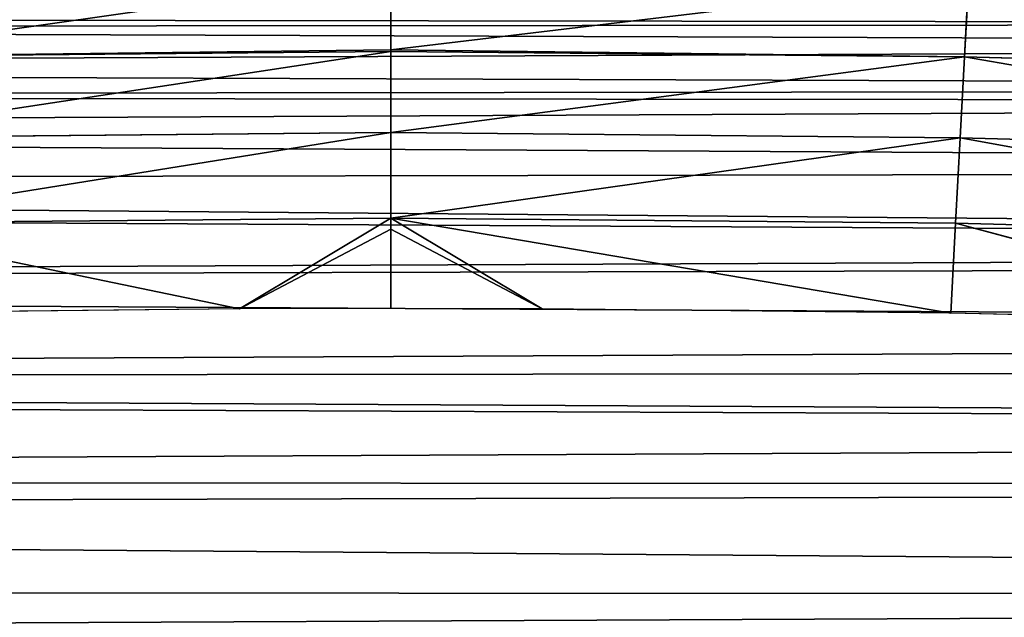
# Model space of a CAD drawing. Extents: x 0 to 500, y 0 to 390.
# Tile 936 of 1056: x 242 to 264, y 363 to 376. Entities that reach past the tile are written whole.
import ezdxf

# ---------------------------------------------------------------- set-up
doc = ezdxf.new("R2010")
doc.units = 0
doc.header["$LTSCALE"] = 25.4
doc.layers.get('0').update_dxf_attribs({"linetype": 'CONTINUOUS'})

# ---------------------------------------------------------------- blocks, each defined once
blk = doc.blocks.new('ATLANTA505_-_S_STL')
at = {"color": 0}
for p, q in [((250.052, 29.046, 12.523), (250.052, 21.929, 14.192)), ((250.052, 29.046, 12.523), (250.052, 21.929, 14.192)), ((263.001, 29.028, 12.641), (262.907, 21.732, 14.351)), ((263.001, 29.028, 12.641), (262.907, 21.732, 14.351)), ((237.197, 21.732, 14.351), (250.052, 21.929, 14.192)), ((237.197, 21.732, 14.351), (250.052, 21.929, 14.192)), ((250.052, 21.929, 14.192), (250.052, 21.748, 14.235)), ((250.052, 21.929, 14.192), (262.907, 21.732, 14.351)), ((250.052, 21.929, 14.192), (250.052, 21.748, 14.235)), ((250.052, 21.929, 14.192), (262.907, 21.732, 14.351)), ((237.197, 21.732, 14.351), (250.052, 21.748, 14.235)), ((237.197, 21.732, 14.351), (250.052, 21.748, 14.235)), ((250.052, 21.748, 14.235), (250.052, 14.475, 16.051)), ((262.907, 21.732, 14.351), (250.052, 21.748, 14.235)), ((250.052, 21.748, 14.235), (250.052, 14.475, 16.051)), ((262.907, 21.732, 14.351), (250.052, 21.748, 14.235)), ((262.907, 21.732, 14.351), (262.81, 14.463, 16.164)), ((262.907, 21.732, 14.351), (262.81, 14.463, 16.164)), ((275.543, 21.717, 14.698), (262.907, 21.732, 14.351)), ((275.543, 21.717, 14.698), (262.907, 21.732, 14.351)), ((250.052, 14.475, 16.051), (237.294, 14.463, 16.164)), ((250.052, 14.475, 16.051), (237.294, 14.463, 16.164)), ((250.052, 14.475, 16.051), (250.052, 7.229, 17.97)), ((250.052, 14.475, 16.051), (250.052, 7.229, 17.97)), ((250.052, 14.475, 16.051), (262.81, 14.463, 16.164)), ((250.052, 14.475, 16.051), (262.81, 14.463, 16.164)), ((262.81, 14.463, 16.164), (262.709, 7.222, 18.079)), ((262.81, 14.463, 16.164), (262.709, 7.222, 18.079)), ((262.81, 14.463, 16.164), (275.349, 14.451, 16.504)), ((262.81, 14.463, 16.164), (275.349, 14.451, 16.504)), ((250.052, 7.229, 17.97), (237.396, 7.222, 18.079)), ((250.052, 7.229, 17.97), (237.396, 7.222, 18.079)), ((237.396, 7.222, 18.079), (246.661, 0.01, 19.999)), ((237.396, 7.222, 18.079), (246.661, 0.01, 19.999)), ((250.052, 7.229, 17.97), (246.661, 0.01, 19.999)), ((250.052, 7.229, 17.97), (246.661, 0.01, 19.999)), ((250.052, 7.229, 17.97), (250.052, 6.347, 18.211)), ((262.709, 7.222, 18.079), (250.052, 7.229, 17.97)), ((262.604, 0.01, 20.096), (250.052, 7.229, 17.97)), ((262.709, 7.222, 18.079), (250.052, 7.229, 17.97)), ((262.604, 0.01, 20.096), (250.052, 7.229, 17.97)), ((253.444, 0.01, 19.999), (250.052, 7.229, 17.97)), ((253.444, 0.01, 19.999), (250.052, 7.229, 17.97)), ((250.052, 7.229, 17.97), (250.052, 6.347, 18.211)), ((262.604, 0.01, 20.096), (262.709, 7.222, 18.079)), ((262.604, 0.01, 20.096), (262.709, 7.222, 18.079)), ((275.147, 7.215, 18.411), (262.709, 7.222, 18.079)), ((270.913, 0.01, 20.288), (262.709, 7.222, 18.079)), ((275.147, 7.215, 18.411), (262.709, 7.222, 18.079)), ((270.913, 0.01, 20.288), (262.709, 7.222, 18.079)), ((250.052, 6.347, 18.211), (246.661, 0.01, 19.999)), ((250.052, 6.347, 18.211), (246.661, 0.01, 19.999)), ((250.052, 6.347, 18.211), (250.052, 0.01, 19.991)), ((253.444, 0.01, 19.999), (250.052, 6.347, 18.211)), ((253.444, 0.01, 19.999), (250.052, 6.347, 18.211)), ((250.052, 6.347, 18.211), (250.052, 0.01, 19.991)), ((246.661, 0.01, 19.999), (237.501, 0.01, 20.096)), ((250.052, 0.01, 19.991), (246.661, 0.01, 19.999)), ((253.444, 0.01, 19.999), (250.052, 0.01, 19.991)), ((262.604, 0.01, 20.096), (253.444, 0.01, 19.999)), ((270.913, 0.01, 20.288), (262.604, 0.01, 20.096))]:
    blk.add_line(p, q, dxfattribs=at)
mesh = blk.add_polyface(dxfattribs=at)
corners = [(242.051, 112.01, 11.679), (258.294, 112.01, 11.681), (250.052, 112.01, 11.637), (231.221, 112.01, 11.874), (268.807, 112.01, 11.872), (280.92, 112.01, 12.294), (227.159, 112.01, 11.991), (213.554, 112.01, 12.571), (286.005, 112.01, 12.542), (294.513, 112.01, 13.055), (199.781, 112.01, 13.48), (302.002, 112.01, 13.615), (197.133, 112.01, 13.696), (307.359, 112.01, 14.083), (187.227, 112.01, 14.626), (316.996, 112.01, 15.074), (181.742, 112.01, 15.231), (319.471, 112.01, 15.362), (175.383, 112.01, 16.019), (330.81, 112.01, 16.866), (167.25, 112.01, 17.171), (341.68, 112.01, 18.621), (164.201, 112.01, 17.648), (154.022, 112.01, 19.428), (343.436, 112.01, 18.936), (351.854, 112.01, 20.579), (143.662, 112.01, 21.571), (355.5, 112.01, 21.361), (361.455, 112.01, 22.74), (142.383, 112.01, 21.861), (134.239, 112.01, 23.848), (366.297, 112.01, 23.961), (131.592, 112.01, 24.549), (375.099, 112.01, 26.421), (125.349, 112.01, 26.318), (121.205, 112.01, 27.589), (376.448, 112.01, 26.828), (384.131, 112.01, 29.313), (116.594, 112.01, 29.101), (111.48, 112.01, 30.906), (386.869, 112.01, 30.27), (392.761, 112.01, 32.473), (108.664, 112.01, 31.961), (102.53, 112.01, 34.427), (396.476, 112.01, 33.968), (400.084, 112.01, 35.505), (101.167, 112.01, 35.007), (95.129, 112.01, 37.733), (404.707, 112.01, 37.606), (408.783, 112.01, 39.592), (94.078, 112.01, 38.235), (87.36, 112.01, 41.651), (415.429, 112.01, 43.125), (81.042, 112.01, 45.229), (416.941, 112.01, 43.985), (422.022, 112.01, 47.043), (80.065, 112.01, 45.817), (75.051, 112.01, 49), (424.51, 112.01, 48.642), (428.182, 112.01, 51.137), (73.133, 112.01, 50.296), (69.37, 112.01, 52.973), (431.499, 112.01, 53.541), (66.561, 112.01, 55.098), (250.052, 112.01, 54.991), (247.442, 112.01, 55.162), (63.989, 112.01, 57.147), (244.876, 112.01, 55.673), (242.398, 112.01, 56.514), (240.052, 112.01, 57.671), (60.323, 112.01, 60.257), (237.877, 112.01, 59.124), (235.91, 112.01, 60.849), (58.892, 112.01, 61.536), (234.185, 112.01, 62.816), (54.475, 112.01, 65.739), (232.732, 112.01, 64.991), (231.574, 112.01, 67.338), (54.062, 112.01, 66.153), (49.496, 112.01, 71.005), (230.734, 112.01, 69.815), (230.223, 112.01, 72.381), (47.306, 112.01, 73.528), (230.052, 112.01, 74.991), (43.925, 112.01, 77.71), (230.223, 112.01, 77.602), (230.734, 112.01, 80.168), (43.121, 112.01, 78.76), (41.129, 112.01, 81.466), (231.574, 112.01, 82.645), (39.185, 112.01, 84.261), (232.732, 112.01, 84.991), (37.317, 112.01, 87.107), (234.185, 112.01, 87.166), (35.2, 112.01, 90.545), (235.91, 112.01, 89.133), (237.877, 112.01, 90.858), (33.749, 112.01, 93.047), (240.052, 112.01, 92.312), (242.398, 112.01, 93.469), (31.612, 112.01, 96.977), (244.876, 112.01, 94.31), (247.442, 112.01, 94.82), (250.052, 112.01, 94.991), (436.689, 112.01, 57.619), (252.663, 112.01, 55.162), (255.228, 112.01, 55.673), (257.706, 112.01, 56.514), (260.052, 112.01, 57.671), (437.92, 112.01, 58.65), (262.227, 112.01, 59.124), (441.897, 112.01, 62.162), (264.194, 112.01, 60.849), (265.919, 112.01, 62.816), (443.798, 112.01, 63.948), (267.373, 112.01, 64.991), (446.772, 112.01, 66.895), (268.53, 112.01, 67.338), (449.193, 112.01, 69.445), (269.371, 112.01, 69.815), (453.495, 112.01, 74.361), (269.881, 112.01, 72.381), (270.052, 112.01, 74.991), (454.174, 112.01, 75.185), (269.881, 112.01, 77.602), (455.593, 112.01, 76.958), (458.774, 112.01, 81.186), (269.371, 112.01, 80.168), (268.53, 112.01, 82.645), (459.569, 112.01, 82.303), (462.979, 112.01, 87.408), (267.373, 112.01, 84.991), (265.919, 112.01, 87.166), (264.194, 112.01, 89.133), (463.271, 112.01, 87.872), (466.744, 112.01, 93.74), (262.227, 112.01, 90.858), (260.052, 112.01, 92.312), (257.706, 112.01, 93.469), (255.228, 112.01, 94.31), (469.88, 112.01, 99.707), (252.663, 112.01, 94.82), (30.424, 112.01, 99.305), (28.022, 112.01, 104.378), (470.035, 112.01, 100.021), (472.082, 112.01, 104.378)]
mesh.append_faces([[corners[k] for k in face] for face in [(0, 1, 2), (144, 143, 145)]], dxfattribs={"vtx0": -1, "color": 0})
mesh.append_faces([[corners[k] for k in face] for face in [(1, 3, 4), (4, 3, 5), (5, 7, 8), (8, 7, 9), (9, 10, 11), (11, 12, 13), (13, 14, 15), (15, 16, 17), (17, 18, 19), (19, 20, 21), (21, 23, 24), (24, 23, 25), (25, 26, 27), (27, 26, 28), (28, 30, 31), (31, 32, 33), (33, 35, 36), (36, 35, 37), (37, 39, 40), (40, 39, 41), (41, 43, 44), (44, 43, 45), (45, 47, 48), (48, 47, 49), (49, 51, 52), (52, 53, 54), (54, 53, 55), (55, 57, 58), (58, 57, 59), (59, 61, 62), (64, 63, 65), (65, 66, 67), (67, 66, 68), (68, 66, 69), (69, 70, 71), (71, 70, 72), (72, 73, 74), (74, 75, 76), (76, 75, 77), (77, 79, 80), (80, 79, 81), (81, 82, 83), (83, 84, 85), (85, 84, 86), (86, 88, 89), (89, 90, 91), (91, 92, 93), (93, 94, 95), (95, 94, 96), (96, 97, 98), (98, 97, 99), (99, 100, 101), (101, 100, 102), (102, 100, 103), (104, 108, 109), (109, 110, 111), (111, 113, 114), (114, 115, 116), (116, 117, 118), (118, 119, 120), (120, 122, 123), (123, 124, 125), (125, 124, 126), (126, 128, 129), (129, 128, 130), (130, 133, 134), (134, 133, 135), (135, 139, 140), (140, 143, 144)]], dxfattribs={"vtx0": -1, "vtx1": -1, "color": 0})
mesh.append_faces([[corners[k] for k in face] for face in [(62, 63, 64), (140, 103, 100)]], dxfattribs={"vtx0": -1, "vtx1": -1, "vtx2": -1, "color": 0})
mesh.append_faces([[corners[k] for k in face] for face in [(1, 0, 3), (5, 3, 6), (5, 6, 7), (9, 7, 10), (11, 10, 12), (13, 12, 14), (15, 14, 16), (17, 16, 18), (19, 18, 20), (21, 20, 22), (21, 22, 23), (25, 23, 26), (28, 26, 29), (28, 29, 30), (31, 30, 32), (33, 32, 34), (33, 34, 35), (37, 35, 38), (37, 38, 39), (41, 39, 42), (41, 42, 43), (45, 43, 46), (45, 46, 47), (49, 47, 50), (49, 50, 51), (52, 51, 53), (55, 53, 56), (55, 56, 57), (59, 57, 60), (59, 60, 61), (62, 61, 63), (65, 63, 66), (69, 66, 70), (72, 70, 73), (74, 73, 75), (77, 75, 78), (77, 78, 79), (81, 79, 82), (83, 82, 84), (86, 84, 87), (86, 87, 88), (89, 88, 90), (91, 90, 92), (93, 92, 94), (96, 94, 97), (99, 97, 100), (64, 104, 62), (104, 64, 105), (104, 105, 106), (104, 106, 107), (104, 107, 108), (109, 108, 110), (111, 110, 112), (111, 112, 113), (114, 113, 115), (116, 115, 117), (118, 117, 119), (120, 119, 121), (120, 121, 122), (123, 122, 124), (126, 124, 127), (126, 127, 128), (130, 128, 131), (130, 131, 132), (130, 132, 133), (135, 133, 136), (135, 136, 137), (135, 137, 138), (135, 138, 139), (140, 139, 141), (140, 141, 103), (140, 100, 142), (140, 142, 143)]], dxfattribs={"vtx0": -1, "vtx2": -1, "color": 0})
mesh = blk.add_polyface(dxfattribs=at)
corners = [(250.052, 29.046, 12.523), (237.197, 21.732, 14.351), (237.103, 29.028, 12.641), (250.052, 21.929, 14.192)]
mesh.append_faces([[corners[k] for k in face] for face in [(0, 1, 2), (1, 0, 3)]], dxfattribs={"vtx0": -1, "color": 0})
mesh = blk.add_polyface(dxfattribs=at)
corners = [(263.001, 29.028, 12.641), (250.052, 21.929, 14.192), (250.052, 29.046, 12.523), (262.907, 21.732, 14.351)]
mesh.append_faces([[corners[k] for k in face] for face in [(0, 1, 2), (1, 0, 3)]], dxfattribs={"vtx0": -1, "color": 0})
mesh = blk.add_polyface(dxfattribs=at)
corners = [(263.001, 29.028, 12.641), (275.543, 21.717, 14.698), (262.907, 21.732, 14.351), (275.729, 29.01, 12.993)]
mesh.append_faces([[corners[k] for k in face] for face in [(0, 1, 2), (1, 0, 3)]], dxfattribs={"vtx0": -1, "color": 0})
mesh = blk.add_polyface(dxfattribs=at)
corners = [(250.052, 21.748, 14.235), (237.197, 21.732, 14.351), (250.052, 21.929, 14.192)]
mesh.append_faces([[corners[k] for k in face] for face in [(0, 1, 2)]], dxfattribs={"color": 0})
mesh = blk.add_polyface(dxfattribs=at)
corners = [(262.907, 21.732, 14.351), (250.052, 21.748, 14.235), (250.052, 21.929, 14.192)]
mesh.append_faces([[corners[k] for k in face] for face in [(0, 1, 2)]], dxfattribs={"color": 0})
mesh = blk.add_polyface(dxfattribs=at)
corners = [(250.052, 21.748, 14.235), (237.294, 14.463, 16.164), (237.197, 21.732, 14.351), (250.052, 14.475, 16.051)]
mesh.append_faces([[corners[k] for k in face] for face in [(0, 1, 2), (1, 0, 3)]], dxfattribs={"vtx0": -1, "color": 0})
mesh = blk.add_polyface(dxfattribs=at)
corners = [(262.907, 21.732, 14.351), (250.052, 14.475, 16.051), (250.052, 21.748, 14.235), (262.81, 14.463, 16.164)]
mesh.append_faces([[corners[k] for k in face] for face in [(0, 1, 2), (1, 0, 3)]], dxfattribs={"vtx0": -1, "color": 0})
mesh = blk.add_polyface(dxfattribs=at)
corners = [(262.907, 21.732, 14.351), (275.349, 14.451, 16.504), (262.81, 14.463, 16.164), (275.543, 21.717, 14.698)]
mesh.append_faces([[corners[k] for k in face] for face in [(0, 1, 2), (1, 0, 3)]], dxfattribs={"vtx0": -1, "color": 0})
mesh = blk.add_polyface(dxfattribs=at)
corners = [(250.052, 14.475, 16.051), (237.396, 7.222, 18.079), (237.294, 14.463, 16.164), (250.052, 7.229, 17.97)]
mesh.append_faces([[corners[k] for k in face] for face in [(0, 1, 2), (1, 0, 3)]], dxfattribs={"vtx0": -1, "color": 0})
mesh = blk.add_polyface(dxfattribs=at)
corners = [(262.81, 14.463, 16.164), (250.052, 7.229, 17.97), (250.052, 14.475, 16.051), (262.709, 7.222, 18.079)]
mesh.append_faces([[corners[k] for k in face] for face in [(0, 1, 2), (1, 0, 3)]], dxfattribs={"vtx0": -1, "color": 0})
mesh = blk.add_polyface(dxfattribs=at)
corners = [(262.81, 14.463, 16.164), (275.147, 7.215, 18.411), (262.709, 7.222, 18.079), (275.349, 14.451, 16.504)]
mesh.append_faces([[corners[k] for k in face] for face in [(0, 1, 2), (1, 0, 3)]], dxfattribs={"vtx0": -1, "color": 0})
mesh = blk.add_polyface(dxfattribs=at)
corners = [(250.052, 7.229, 17.97), (246.661, 0.01, 19.999), (237.396, 7.222, 18.079)]
mesh.append_faces([[corners[k] for k in face] for face in [(0, 1, 2)]], dxfattribs={"color": 0})
mesh = blk.add_polyface(dxfattribs=at)
corners = [(246.661, 0.01, 19.999), (237.501, 0.01, 20.096), (237.396, 7.222, 18.079)]
mesh.append_faces([[corners[k] for k in face] for face in [(0, 1, 2)]], dxfattribs={"color": 0})
mesh = blk.add_polyface(dxfattribs=at)
corners = [(250.052, 6.347, 18.211), (246.661, 0.01, 19.999), (250.052, 7.229, 17.97)]
mesh.append_faces([[corners[k] for k in face] for face in [(0, 1, 2)]], dxfattribs={"color": 0})
mesh = blk.add_polyface(dxfattribs=at)
corners = [(262.709, 7.222, 18.079), (262.604, 0.01, 20.096), (250.052, 7.229, 17.97)]
mesh.append_faces([[corners[k] for k in face] for face in [(0, 1, 2)]], dxfattribs={"color": 0})
mesh = blk.add_polyface(dxfattribs=at)
corners = [(262.604, 0.01, 20.096), (253.444, 0.01, 19.999), (250.052, 7.229, 17.97)]
mesh.append_faces([[corners[k] for k in face] for face in [(0, 1, 2)]], dxfattribs={"color": 0})
mesh = blk.add_polyface(dxfattribs=at)
corners = [(253.444, 0.01, 19.999), (250.052, 6.347, 18.211), (250.052, 7.229, 17.97)]
mesh.append_faces([[corners[k] for k in face] for face in [(0, 1, 2)]], dxfattribs={"color": 0})
mesh = blk.add_polyface(dxfattribs=at)
corners = [(270.913, 0.01, 20.288), (262.604, 0.01, 20.096), (262.709, 7.222, 18.079)]
mesh.append_faces([[corners[k] for k in face] for face in [(0, 1, 2)]], dxfattribs={"color": 0})
mesh = blk.add_polyface(dxfattribs=at)
corners = [(275.147, 7.215, 18.411), (270.913, 0.01, 20.288), (262.709, 7.222, 18.079)]
mesh.append_faces([[corners[k] for k in face] for face in [(0, 1, 2)]], dxfattribs={"color": 0})
mesh = blk.add_polyface(dxfattribs=at)
corners = [(250.052, 0.01, 19.991), (246.661, 0.01, 19.999), (250.052, 6.347, 18.211)]
mesh.append_faces([[corners[k] for k in face] for face in [(0, 1, 2)]], dxfattribs={"color": 0})
mesh = blk.add_polyface(dxfattribs=at)
corners = [(253.444, 0.01, 19.999), (250.052, 0.01, 19.991), (250.052, 6.347, 18.211)]
mesh.append_faces([[corners[k] for k in face] for face in [(0, 1, 2)]], dxfattribs={"color": 0})

msp = doc.modelspace()

# ---------------------------------------------------------------- block references
at = {"color": 254, "extrusion": (0, -1, 1.11022e-16)}
msp.add_blockref('ATLANTA505_-_S_STL', (-0.149, -0.01, -389.852), dxfattribs=at)

doc.saveas('drawing.dxf')
